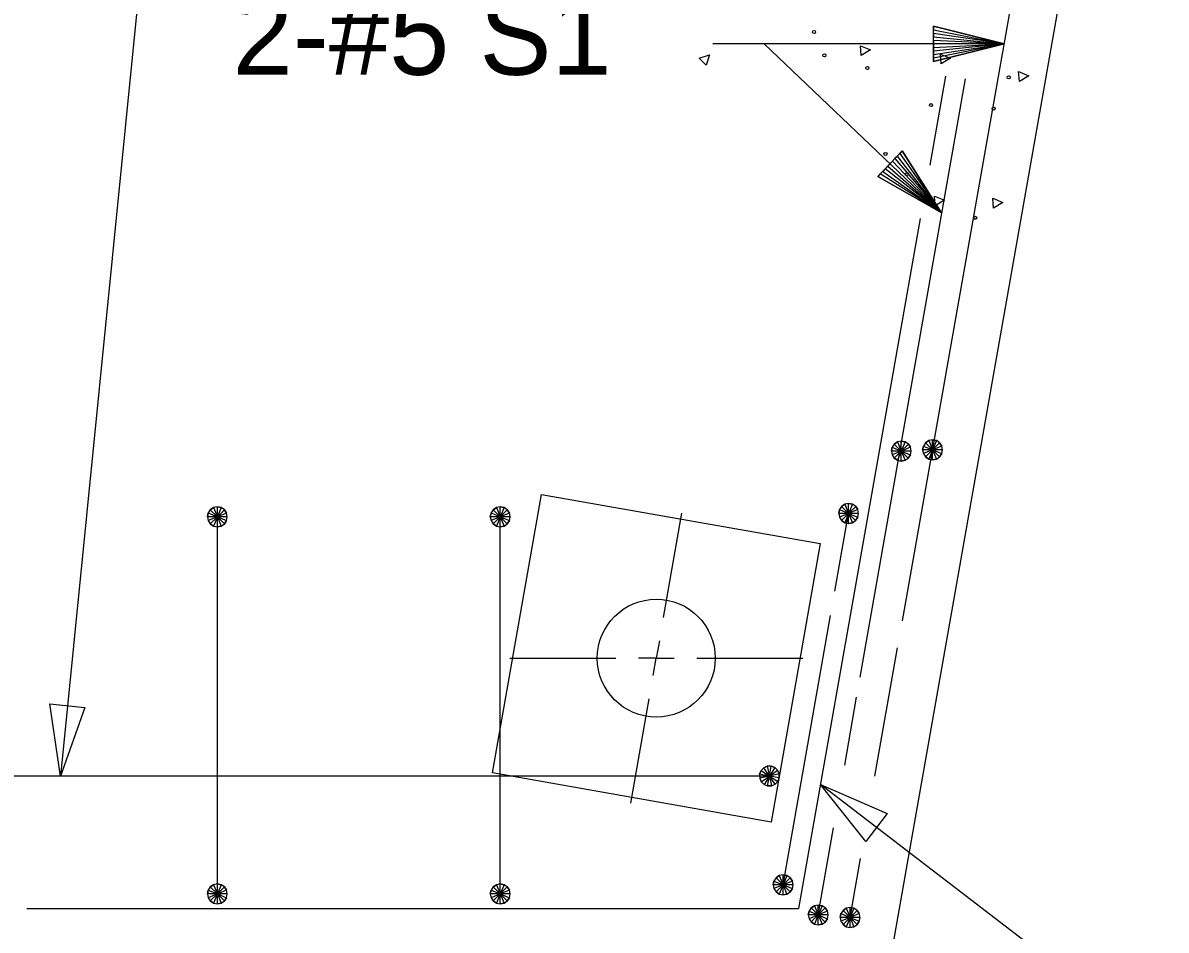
# Model space of a CAD drawing. Extents: x 0 to 177, y -1 to 127.
# Drawn here: x 161.945 to 163.965, y 69.317 to 70.921 of the extents above; entities that cross this region are included whole.
import ezdxf

# ---------------------------------------------------------------- set-up
doc = ezdxf.new("R2010")
doc.units = 0
for name, color, linetype in [('Arrowhead Terminators CELL', 7, 'Continuous'), ('Dimension Lines', 7, 'Continuous'), ('Rebar Lines', 7, 'Continuous'), ('Sup Concrete Girder Lines', 7, 'Continuous'), ('Sup Cored Slab Unit', 7, 'Continuous'), ('Text', 7, 'Continuous')]:
    doc.layers.add(name, color=color, linetype=linetype)

msp = doc.modelspace()

# ---------------------------------------------------------------- linework, layer by layer
at = {"layer": 'Arrowhead Terminators CELL'}
for points in [[(162.0109, 69.5893), (161.9922, 69.7168), (162.0544, 69.7106)], [(163.3544, 69.5746), (163.4725, 69.5233), (163.4345, 69.4737)]]:
    msp.add_lwpolyline(points, close=True, dxfattribs=at)
at = {"layer": 'Dimension Lines'}
for p, q in [((162.1724, 71.2086), (162.0109, 69.5893)), ((163.6789, 70.8835), (163.2548, 70.8835)), ((163.0768, 69.8696), (163.1094, 70.0542)), ((162.8051, 69.7977), (162.9926, 69.7977)), ((163.1357, 69.7977), (163.3232, 69.7977)), ((163.0189, 69.5411), (163.0515, 69.7257))]:
    msp.add_line(p, q, dxfattribs=at)
for points in [[(163.5539, 70.8835), (163.5539, 70.8772), (163.6789, 70.8835), (163.5539, 70.871), (163.5539, 70.8647), (163.6789, 70.8835), (163.5539, 70.8585), (163.5539, 70.8522), (163.6789, 70.8835), (163.5539, 70.9147), (163.5539, 70.9085), (163.6789, 70.8835), (163.5539, 70.9022), (163.5539, 70.896), (163.6789, 70.8835), (163.5539, 70.8897), (163.5539, 70.8522), (163.5539, 70.9147), (163.6789, 70.8835), (163.5539, 70.8522)], [(163.5679, 70.5856), (163.2548, 70.8835), (163.1639, 70.8835)], [(163.4774, 70.6718), (163.4731, 70.6672), (163.5679, 70.5856), (163.4688, 70.6627), (163.4645, 70.6582), (163.5679, 70.5856), (163.4601, 70.6537), (163.4559, 70.6492), (163.5679, 70.5856), (163.4989, 70.6944), (163.4946, 70.6899), (163.5679, 70.5856), (163.4903, 70.6854), (163.486, 70.6808), (163.5679, 70.5856), (163.4817, 70.6763), (163.4559, 70.6492), (163.4989, 70.6944), (163.5679, 70.5856), (163.4559, 70.6492)], [(163.0696, 69.8285), (163.0641, 69.7977), (163.0327, 69.7978)], [(163.0586, 69.7668), (163.0641, 69.7977), (163.0956, 69.7975)], [(163.9515, 69.2385), (163.7923, 69.2385), (163.3544, 69.5746)]]:
    msp.add_lwpolyline(points, dxfattribs=at)
at = {"layer": 'Rebar Lines'}
for p, q in [((163.6529, 70.7357), (163.744, 71.2529)), ((163.5751, 70.8264), (163.5474, 70.6694)), ((163.4246, 69.7643), (163.6109, 70.8216)), ((163.4991, 69.8636), (163.6529, 70.7357)), ((163.5308, 70.5751), (163.3156, 69.3549)), ((162.2883, 69.3809), (162.2883, 70.0476)), ((162.7883, 69.3809), (162.7883, 70.0476)), ((163.3799, 69.9161), (163.4041, 70.0535)), ((163.2883, 69.397), (163.3722, 69.8729)), ((163.4507, 69.5889), (163.4906, 69.8157)), ((163.3971, 69.6083), (163.4183, 69.7288)), ((163.2641, 69.5893), (160.5766, 69.5893)), ((163.3504, 69.3437), (163.3776, 69.4976)), ((163.4067, 69.3393), (163.425, 69.4433)), ((161.9517, 69.3549), (163.3156, 69.3549))]:
    msp.add_line(p, q, dxfattribs=at)
for points in [[(163.5148, 70.1638), (163.5135, 70.1705), (163.5097, 70.1762), (163.5039, 70.1801), (163.4972, 70.1814), (163.4904, 70.1801), (163.4847, 70.1762), (163.4809, 70.1706), (163.4796, 70.1638), (163.4809, 70.1571), (163.4847, 70.1513), (163.4904, 70.1475), (163.4972, 70.1461), (163.5039, 70.1475), (163.5096, 70.1513), (163.5135, 70.157), (163.5148, 70.1638), (163.4972, 70.1638), (163.4796, 70.1638), (163.4809, 70.1706), (163.4972, 70.1638), (163.4847, 70.1762), (163.4904, 70.1801), (163.4972, 70.1638), (163.4972, 70.1814), (163.5039, 70.1801), (163.4972, 70.1638), (163.5097, 70.1762), (163.5135, 70.1705), (163.4972, 70.1638), (163.5135, 70.157), (163.5096, 70.1513), (163.4972, 70.1638), (163.5039, 70.1475), (163.4972, 70.1461), (163.4972, 70.1638), (163.4904, 70.1475), (163.4847, 70.1513), (163.4972, 70.1638), (163.4809, 70.1571)], [(163.57, 70.1659), (163.5687, 70.1727), (163.5649, 70.1784), (163.5592, 70.1822), (163.5524, 70.1835), (163.5457, 70.1822), (163.54, 70.1784), (163.5362, 70.1727), (163.5348, 70.1659), (163.5362, 70.1592), (163.54, 70.1535), (163.5456, 70.1496), (163.5524, 70.1483), (163.5592, 70.1496), (163.5649, 70.1534), (163.5687, 70.1592), (163.57, 70.1659), (163.5524, 70.1659), (163.5348, 70.1659), (163.5362, 70.1727), (163.5524, 70.1659), (163.54, 70.1784), (163.5457, 70.1822), (163.5524, 70.1659), (163.5524, 70.1835), (163.5592, 70.1822), (163.5524, 70.1659), (163.5649, 70.1784), (163.5687, 70.1727), (163.5524, 70.1659), (163.5687, 70.1592), (163.5649, 70.1534), (163.5524, 70.1659), (163.5592, 70.1496), (163.5524, 70.1483), (163.5524, 70.1659), (163.5456, 70.1496), (163.54, 70.1535), (163.5524, 70.1659), (163.5362, 70.1592)], [(162.3059, 70.0476), (162.3046, 70.0543), (162.3008, 70.06), (162.2951, 70.0639), (162.2883, 70.0652), (162.2816, 70.0639), (162.2759, 70.06), (162.2721, 70.0544), (162.2707, 70.0476), (162.2721, 70.0409), (162.2759, 70.0352), (162.2815, 70.0313), (162.2883, 70.0299), (162.2951, 70.0313), (162.3008, 70.0351), (162.3046, 70.0408), (162.3059, 70.0476), (162.2883, 70.0476), (162.2707, 70.0476), (162.2721, 70.0544), (162.2883, 70.0476), (162.2759, 70.06), (162.2816, 70.0639), (162.2883, 70.0476), (162.2883, 70.0652), (162.2951, 70.0639), (162.2883, 70.0476), (162.3008, 70.06), (162.3046, 70.0543), (162.2883, 70.0476), (162.3046, 70.0408), (162.3008, 70.0351), (162.2883, 70.0476), (162.2951, 70.0313), (162.2883, 70.0299), (162.2883, 70.0476), (162.2815, 70.0313), (162.2759, 70.0352), (162.2883, 70.0476), (162.2721, 70.0409)], [(162.8059, 70.0476), (162.8046, 70.0543), (162.8008, 70.06), (162.7951, 70.0639), (162.7883, 70.0652), (162.7816, 70.0639), (162.7759, 70.06), (162.7721, 70.0544), (162.7707, 70.0476), (162.7721, 70.0409), (162.7759, 70.0352), (162.7815, 70.0313), (162.7883, 70.0299), (162.7951, 70.0313), (162.8008, 70.0351), (162.8046, 70.0408), (162.8059, 70.0476), (162.7883, 70.0476), (162.7707, 70.0476), (162.7721, 70.0544), (162.7883, 70.0476), (162.7759, 70.06), (162.7816, 70.0639), (162.7883, 70.0476), (162.7883, 70.0652), (162.7951, 70.0639), (162.7883, 70.0476), (162.8008, 70.06), (162.8046, 70.0543), (162.7883, 70.0476), (162.8046, 70.0408), (162.8008, 70.0351), (162.7883, 70.0476), (162.7951, 70.0313), (162.7883, 70.0299), (162.7883, 70.0476), (162.7815, 70.0313), (162.7759, 70.0352), (162.7883, 70.0476), (162.7721, 70.0409)], [(163.4217, 70.0535), (163.4204, 70.0602), (163.4166, 70.0659), (163.4109, 70.0698), (163.4041, 70.0711), (163.3974, 70.0698), (163.3916, 70.0659), (163.3878, 70.0602), (163.3865, 70.0535), (163.3878, 70.0468), (163.3916, 70.041), (163.3973, 70.0372), (163.4041, 70.0358), (163.4109, 70.0372), (163.4165, 70.041), (163.4204, 70.0467), (163.4217, 70.0535), (163.4041, 70.0535), (163.3865, 70.0535), (163.3878, 70.0602), (163.4041, 70.0535), (163.3916, 70.0659), (163.3974, 70.0698), (163.4041, 70.0535), (163.4041, 70.0711), (163.4109, 70.0698), (163.4041, 70.0535), (163.4166, 70.0659), (163.4204, 70.0602), (163.4041, 70.0535), (163.4204, 70.0467), (163.4165, 70.041), (163.4041, 70.0535), (163.4109, 70.0372), (163.4041, 70.0358), (163.4041, 70.0535), (163.3973, 70.0372), (163.3916, 70.041), (163.4041, 70.0535), (163.3878, 70.0468)], [(163.2814, 69.5862), (163.2813, 69.5931), (163.2785, 69.5994), (163.2736, 69.6042), (163.2671, 69.6067), (163.2603, 69.6066), (163.254, 69.6037), (163.2493, 69.5988), (163.2468, 69.5924), (163.2469, 69.5855), (163.2497, 69.5792), (163.2546, 69.5744), (163.261, 69.5719), (163.2679, 69.5721), (163.2742, 69.5748), (163.279, 69.5798), (163.2814, 69.5862), (163.2641, 69.5893), (163.2468, 69.5924), (163.2493, 69.5988), (163.2641, 69.5893), (163.254, 69.6037), (163.2603, 69.6066), (163.2641, 69.5893), (163.2671, 69.6067), (163.2736, 69.6042), (163.2641, 69.5893), (163.2785, 69.5994), (163.2813, 69.5931), (163.2641, 69.5893), (163.279, 69.5798), (163.2742, 69.5748), (163.2641, 69.5893), (163.2679, 69.5721), (163.261, 69.5719), (163.2641, 69.5893), (163.2546, 69.5744), (163.2497, 69.5792), (163.2641, 69.5893), (163.2469, 69.5855)], [(163.3059, 69.397), (163.3046, 69.4037), (163.3008, 69.4094), (163.2951, 69.4133), (163.2883, 69.4146), (163.2816, 69.4133), (163.2759, 69.4094), (163.2721, 69.4037), (163.2707, 69.397), (163.2721, 69.3903), (163.2759, 69.3845), (163.2815, 69.3807), (163.2883, 69.3793), (163.2951, 69.3807), (163.3008, 69.3845), (163.3046, 69.3902), (163.3059, 69.397), (163.2883, 69.397), (163.2707, 69.397), (163.2721, 69.4037), (163.2883, 69.397), (163.2759, 69.4094), (163.2816, 69.4133), (163.2883, 69.397), (163.2883, 69.4146), (163.2951, 69.4133), (163.2883, 69.397), (163.3008, 69.4094), (163.3046, 69.4037), (163.2883, 69.397), (163.3046, 69.3902), (163.3008, 69.3845), (163.2883, 69.397), (163.2951, 69.3807), (163.2883, 69.3793), (163.2883, 69.397), (163.2815, 69.3807), (163.2759, 69.3845), (163.2883, 69.397), (163.2721, 69.3903)], [(162.3059, 69.3809), (162.3046, 69.3877), (162.3008, 69.3934), (162.2951, 69.3972), (162.2883, 69.3985), (162.2816, 69.3972), (162.2759, 69.3934), (162.2721, 69.3877), (162.2707, 69.3809), (162.2721, 69.3742), (162.2759, 69.3685), (162.2815, 69.3646), (162.2883, 69.3633), (162.2951, 69.3646), (162.3008, 69.3684), (162.3046, 69.3742), (162.3059, 69.3809), (162.2883, 69.3809), (162.2707, 69.3809), (162.2721, 69.3877), (162.2883, 69.3809), (162.2759, 69.3934), (162.2816, 69.3972), (162.2883, 69.3809), (162.2883, 69.3985), (162.2951, 69.3972), (162.2883, 69.3809), (162.3008, 69.3934), (162.3046, 69.3877), (162.2883, 69.3809), (162.3046, 69.3742), (162.3008, 69.3684), (162.2883, 69.3809), (162.2951, 69.3646), (162.2883, 69.3633), (162.2883, 69.3809), (162.2815, 69.3646), (162.2759, 69.3685), (162.2883, 69.3809), (162.2721, 69.3742)], [(162.8059, 69.3809), (162.8046, 69.3877), (162.8008, 69.3934), (162.7951, 69.3972), (162.7883, 69.3985), (162.7816, 69.3972), (162.7759, 69.3934), (162.7721, 69.3877), (162.7707, 69.3809), (162.7721, 69.3742), (162.7759, 69.3685), (162.7815, 69.3646), (162.7883, 69.3633), (162.7951, 69.3646), (162.8008, 69.3684), (162.8046, 69.3742), (162.8059, 69.3809), (162.7883, 69.3809), (162.7707, 69.3809), (162.7721, 69.3877), (162.7883, 69.3809), (162.7759, 69.3934), (162.7816, 69.3972), (162.7883, 69.3809), (162.7883, 69.3985), (162.7951, 69.3972), (162.7883, 69.3809), (162.8008, 69.3934), (162.8046, 69.3877), (162.7883, 69.3809), (162.8046, 69.3742), (162.8008, 69.3684), (162.7883, 69.3809), (162.7951, 69.3646), (162.7883, 69.3633), (162.7883, 69.3809), (162.7815, 69.3646), (162.7759, 69.3685), (162.7883, 69.3809), (162.7721, 69.3742)], [(163.368, 69.3437), (163.3667, 69.3505), (163.3629, 69.3562), (163.3572, 69.36), (163.3504, 69.3613), (163.3437, 69.36), (163.338, 69.3562), (163.3342, 69.3505), (163.3328, 69.3437), (163.3342, 69.337), (163.338, 69.3313), (163.3437, 69.3274), (163.3504, 69.3261), (163.3572, 69.3274), (163.3629, 69.3312), (163.3667, 69.337), (163.368, 69.3437), (163.3504, 69.3437), (163.3328, 69.3437), (163.3342, 69.3505), (163.3504, 69.3437), (163.338, 69.3562), (163.3437, 69.36), (163.3504, 69.3437), (163.3504, 69.3613), (163.3572, 69.36), (163.3504, 69.3437), (163.3629, 69.3562), (163.3667, 69.3505), (163.3504, 69.3437), (163.3667, 69.337), (163.3629, 69.3312), (163.3504, 69.3437), (163.3572, 69.3274), (163.3504, 69.3261), (163.3504, 69.3437), (163.3437, 69.3274), (163.338, 69.3313), (163.3504, 69.3437), (163.3342, 69.337)], [(163.4243, 69.3393), (163.423, 69.346), (163.4192, 69.3518), (163.4135, 69.3556), (163.4067, 69.3569), (163.4, 69.3556), (163.3942, 69.3518), (163.3904, 69.3461), (163.3891, 69.3393), (163.3904, 69.3326), (163.3942, 69.3269), (163.3999, 69.323), (163.4067, 69.3217), (163.4135, 69.323), (163.4191, 69.3268), (163.423, 69.3325), (163.4243, 69.3393), (163.4067, 69.3393), (163.3891, 69.3393), (163.3904, 69.3461), (163.4067, 69.3393), (163.3942, 69.3518), (163.4, 69.3556), (163.4067, 69.3393), (163.4067, 69.3569), (163.4135, 69.3556), (163.4067, 69.3393), (163.4192, 69.3518), (163.423, 69.346), (163.4067, 69.3393), (163.423, 69.3325), (163.4191, 69.3268), (163.4067, 69.3393), (163.4135, 69.323), (163.4067, 69.3217), (163.4067, 69.3393), (163.3999, 69.323), (163.3942, 69.3269), (163.4067, 69.3393), (163.3904, 69.3326)]]:
    msp.add_lwpolyline(points, dxfattribs=at)
at = {"layer": 'Sup Concrete Girder Lines'}
msp.add_line((163.4472, 69.0893), (163.9653, 72.0278), dxfattribs=at)
for points in [[(163.4264, 70.8629), (163.4249, 70.8802), (163.4429, 70.873), (163.4264, 70.8629)], [(163.1521, 70.846), (163.1398, 70.8583), (163.1582, 70.8644), (163.1521, 70.846)], [(163.5677, 70.8484), (163.5663, 70.8656), (163.5842, 70.8585), (163.5677, 70.8484)], [(163.7059, 70.8173), (163.7044, 70.8346), (163.7224, 70.8274), (163.7059, 70.8173)], [(163.5572, 70.5973), (163.5558, 70.6145), (163.5737, 70.6074), (163.5572, 70.5973)], [(163.6603, 70.5933), (163.6588, 70.6106), (163.6768, 70.6034), (163.6603, 70.5933)]]:
    msp.add_lwpolyline(points, dxfattribs=at)
for centre, radius in [((163.3429, 70.9045), 0.00273), ((163.3613, 70.8635), 0.00273), ((163.4372, 70.841), 0.00273), ((163.6871, 70.8246), 0.00273), ((163.5498, 70.7754), 0.00273), ((163.6605, 70.7693), 0.00273), ((163.4692, 70.6891), 0.00273), ((163.5069, 70.6534), 0.00273), ((163.6278, 70.5761), 0.00273), ((163.0641, 69.7977), 0.1042)]:
    msp.add_circle(centre, radius, dxfattribs=at)
at = {"layer": 'Sup Cored Slab Unit'}
msp.add_lwpolyline([(162.8613, 70.0873), (163.3537, 70.0004), (163.2669, 69.508), (162.7745, 69.5949)], close=True, dxfattribs=at)

# ---------------------------------------------------------------- texts
at = {"layer": 'Text'}
msp.add_text('2-#5 S1', height=0.14302, dxfattribs=at).set_placement((162.3155, 70.829))

doc.saveas('drawing.dxf')
